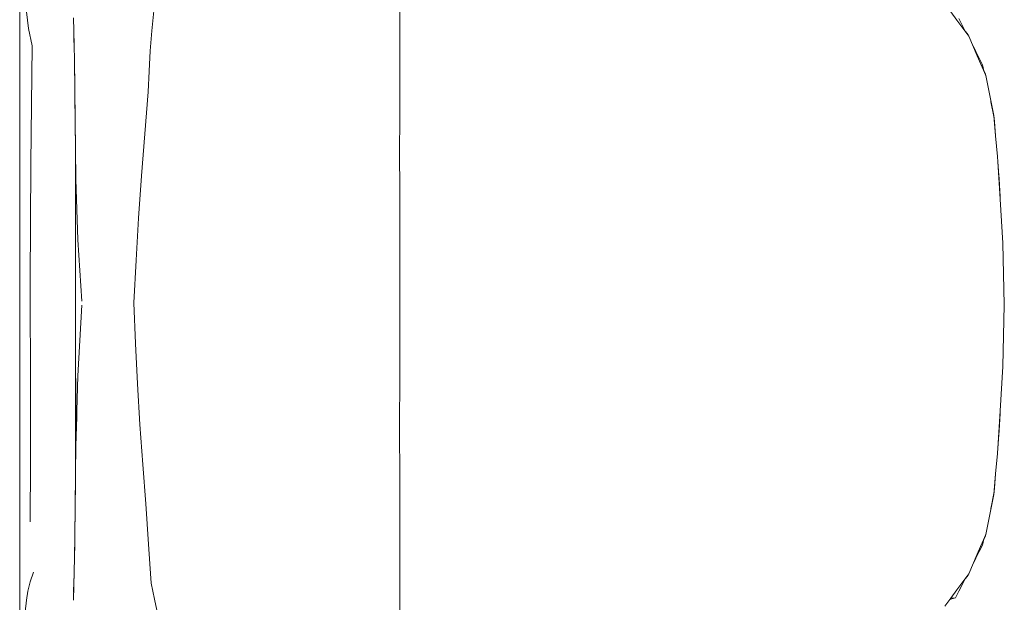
# Model space of a CAD drawing. Header units: millimetres. Extents: x -261 to 187, y -214 to 106.
# Tile 764 of 1056: x -204.843 to -204.071, y 11.091 to 11.547. Entities that reach past the tile are written whole.
import ezdxf

# ---------------------------------------------------------------- set-up
doc = ezdxf.new("R2010")
doc.units = ezdxf.units.MM
doc.header["$LTSCALE"] = 0.005
doc.header["$MEASUREMENT"] = 0
doc.layers.add('IFC-Elemento de mobília-Contorno', color=9, linetype='Continuous', lineweight=5)

msp = doc.modelspace()

# ---------------------------------------------------------------- linework, layer by layer
at = {"layer": 'IFC-Elemento de mobília-Contorno', "lineweight": 5}
for p, q in [((-204.84283, 11.43872), (-204.84272, 11.59215)), ((-204.54495, 11.5747), (-204.54495, 11.54186)), ((-204.73918, 11.53854), (-204.73779, 11.55428)), ((-204.83754, 11.5535), (-204.83586, 11.54042)), ((-204.80061, 11.54871), (-204.80036, 11.53851)), ((-204.11301, 11.55332), (-204.10827, 11.54698)), ((-204.10827, 11.54698), (-204.10353, 11.54065)), ((-204.10656, 11.54809), (-204.10129, 11.53773)), ((-204.83586, 11.54042), (-204.83307, 11.52677)), ((-204.54495, 11.50572), (-204.54495, 11.54186)), ((-204.10353, 11.54065), (-204.09879, 11.53431)), ((-204.80036, 11.53851), (-204.79999, 11.51538)), ((-204.80034, 11.53725), (-204.80033, 11.53666)), ((-204.80033, 11.53666), (-204.80009, 11.52176)), ((-204.74056, 11.52279), (-204.73918, 11.53854)), ((-204.10144, 11.53803), (-204.09939, 11.53547)), ((-204.10129, 11.53773), (-204.10117, 11.53749)), ((-204.09939, 11.53547), (-204.09901, 11.53461)), ((-204.09879, 11.53431), (-204.09218, 11.51893)), ((-204.83422, 11.43426), (-204.83307, 11.52677)), ((-204.09564, 11.52698), (-204.0934, 11.5222)), ((-204.09548, 11.52662), (-204.0934, 11.52221)), ((-204.09548, 11.52662), (-204.09218, 11.51893)), ((-204.74131, 11.50676), (-204.74056, 11.52279)), ((-204.0934, 11.52221), (-204.09074, 11.51699)), ((-204.09218, 11.51893), (-204.08556, 11.50354)), ((-204.09218, 11.51893), (-204.08887, 11.51123)), ((-204.09074, 11.51699), (-204.08811, 11.51181)), ((-204.79999, 11.51538), (-204.79971, 11.49453)), ((-204.79998, 11.51448), (-204.79997, 11.51417)), ((-204.79997, 11.51417), (-204.79968, 11.49217)), ((-204.08811, 11.51181), (-204.08714, 11.50722)), ((-204.74206, 11.49071), (-204.74131, 11.50676)), ((-204.54495, 11.46991), (-204.54495, 11.50572)), ((-204.08728, 11.5079), (-204.08586, 11.50465)), ((-204.08586, 11.50465), (-204.0857, 11.50387)), ((-204.08586, 11.50465), (-204.0857, 11.50387)), ((-204.08556, 11.50354), (-204.07934, 11.47216)), ((-204.08556, 11.50354), (-204.08245, 11.48785)), ((-204.08556, 11.50354), (-204.084, 11.49569)), ((-204.084, 11.49569), (-204.08245, 11.48785)), ((-204.79968, 11.49217), (-204.79937, 11.46903)), ((-204.74462, 11.45772), (-204.74206, 11.49071)), ((-204.79956, 11.48318), (-204.79941, 11.47184)), ((-204.08151, 11.48309), (-204.08103, 11.48073)), ((-204.08149, 11.483), (-204.07942, 11.47275)), ((-204.08148, 11.48296), (-204.07942, 11.47275)), ((-204.08103, 11.48073), (-204.07942, 11.47275)), ((-204.79941, 11.47184), (-204.79932, 11.46469)), ((-204.54498, 11.44327), (-204.54495, 11.46991)), ((-204.07942, 11.47275), (-204.07935, 11.47223)), ((-204.07934, 11.47216), (-204.07781, 11.45609)), ((-204.07934, 11.47216), (-204.07874, 11.4673)), ((-204.79937, 11.46903), (-204.79907, 11.4454)), ((-204.79932, 11.46469), (-204.79909, 11.44747)), ((-204.07874, 11.4673), (-204.07781, 11.45609)), ((-204.74725, 11.42491), (-204.74462, 11.45772)), ((-204.07781, 11.45609), (-204.07629, 11.44003)), ((-204.79909, 11.18635), (-204.79909, 11.44747)), ((-204.84283, 11.43872), (-204.84281, 11.22877)), ((-204.79907, 11.4454), (-204.79878, 11.42225)), ((-204.54498, 11.44327), (-204.54495, 11.41342)), ((-204.07629, 11.44003), (-204.07522, 11.42328)), ((-204.07627, 11.43973), (-204.07626, 11.43961)), ((-204.07626, 11.43961), (-204.07533, 11.42513)), ((-204.83452, 11.34189), (-204.83422, 11.43426)), ((-204.74963, 11.39164), (-204.74725, 11.42491)), ((-204.07536, 11.42554), (-204.07509, 11.42215)), ((-204.07522, 11.42328), (-204.07415, 11.40652)), ((-204.79878, 11.42225), (-204.79725, 11.37459)), ((-204.07509, 11.42215), (-204.07415, 11.40652)), ((-204.07509, 11.42215), (-204.07428, 11.40871)), ((-204.54495, 11.41342), (-204.54495, 11.37727)), ((-204.07428, 11.40871), (-204.07422, 11.40771)), ((-204.07415, 11.40652), (-204.07227, 11.37198)), ((-204.75157, 11.35877), (-204.74963, 11.39164)), ((-204.54496, 11.34186), (-204.54495, 11.37727)), ((-204.79725, 11.37459), (-204.79417, 11.32659)), ((-204.07227, 11.37198), (-204.071, 11.32363)), ((-204.75337, 11.32529), (-204.75157, 11.35877)), ((-204.83452, 11.34189), (-204.83432, 11.25374)), ((-204.54496, 11.34186), (-204.54495, 11.30977)), ((-204.79565, 11.29582), (-204.79417, 11.32347)), ((-204.75337, 11.32529), (-204.752, 11.29345)), ((-204.07227, 11.27528), (-204.071, 11.32363)), ((-204.54495, 11.2723), (-204.54495, 11.30977)), ((-204.79712, 11.26817), (-204.79565, 11.29582)), ((-204.752, 11.29345), (-204.75057, 11.26192)), ((-204.54499, 11.22323), (-204.54495, 11.2723)), ((-204.07415, 11.24075), (-204.07227, 11.27528)), ((-204.79878, 11.21315), (-204.79878, 11.266)), ((-204.79795, 11.24066), (-204.79712, 11.26817)), ((-204.75057, 11.26192), (-204.74859, 11.23006)), ((-204.83432, 11.25374), (-204.8343, 11.20047)), ((-204.7981, 11.23586), (-204.79795, 11.24066)), ((-204.07522, 11.22399), (-204.07415, 11.24075)), ((-204.07509, 11.22512), (-204.07415, 11.24075)), ((-204.07509, 11.22512), (-204.07428, 11.23856)), ((-204.07428, 11.23856), (-204.07422, 11.23955)), ((-204.79878, 11.21315), (-204.7981, 11.23586)), ((-204.84281, 11.22877), (-204.84273, 11.06115)), ((-204.74859, 11.23006), (-204.7464, 11.19854)), ((-204.54499, 11.22323), (-204.54495, 11.19121)), ((-204.07629, 11.20723), (-204.07522, 11.22399)), ((-204.07537, 11.22171), (-204.07509, 11.22512)), ((-204.07626, 11.20766), (-204.07533, 11.22214)), ((-204.79903, 11.19168), (-204.79878, 11.21315)), ((-204.07781, 11.19117), (-204.07629, 11.20723)), ((-204.07627, 11.20754), (-204.07626, 11.20766)), ((-204.83472, 11.15367), (-204.8343, 11.20047)), ((-204.79909, 11.18647), (-204.79903, 11.19168)), ((-204.7464, 11.19854), (-204.74399, 11.16763)), ((-204.79929, 11.17029), (-204.79909, 11.18635)), ((-204.54496, 11.15674), (-204.54495, 11.19121)), ((-204.07934, 11.17511), (-204.07781, 11.19117)), ((-204.07874, 11.17997), (-204.07781, 11.19117)), ((-204.7993, 11.16963), (-204.79918, 11.17942)), ((-204.07934, 11.17511), (-204.07874, 11.17997)), ((-204.79942, 11.16003), (-204.79929, 11.17029)), ((-204.79939, 11.16261), (-204.7993, 11.16963)), ((-204.08103, 11.16654), (-204.07942, 11.17451)), ((-204.08089, 11.16727), (-204.07934, 11.17511)), ((-204.07942, 11.17451), (-204.07935, 11.17504)), ((-204.74399, 11.16763), (-204.74173, 11.13613)), ((-204.084, 11.15157), (-204.08089, 11.16727)), ((-204.08155, 11.16395), (-204.08103, 11.16654)), ((-204.08154, 11.164), (-204.08103, 11.16654)), ((-204.08152, 11.1641), (-204.08103, 11.16654)), ((-204.79957, 11.14823), (-204.79942, 11.16003)), ((-204.79956, 11.14852), (-204.79944, 11.15846)), ((-204.54496, 11.15674), (-204.54495, 11.11483)), ((-204.79973, 11.13642), (-204.79957, 11.14823)), ((-204.79964, 11.1433), (-204.79956, 11.14852)), ((-204.08556, 11.14373), (-204.084, 11.15157)), ((-204.09218, 11.12834), (-204.08556, 11.14373)), ((-204.08811, 11.13546), (-204.08714, 11.14005)), ((-204.08728, 11.13937), (-204.08586, 11.14261)), ((-204.08586, 11.14261), (-204.0857, 11.1434)), ((-204.79991, 11.12551), (-204.79973, 11.13642)), ((-204.79986, 11.12764), (-204.79977, 11.13386)), ((-204.74173, 11.13613), (-204.7408, 11.12081)), ((-204.0934, 11.12506), (-204.09074, 11.13027)), ((-204.09218, 11.12834), (-204.08887, 11.13603)), ((-204.09074, 11.13027), (-204.08811, 11.13546)), ((-204.80009, 11.1146), (-204.79991, 11.12551)), ((-204.79996, 11.12226), (-204.79986, 11.12764)), ((-204.09879, 11.11295), (-204.09218, 11.12834)), ((-204.09564, 11.12028), (-204.09338, 11.12509)), ((-204.09548, 11.12065), (-204.09218, 11.12834)), ((-204.09548, 11.12065), (-204.0934, 11.12506)), ((-204.80039, 11.10345), (-204.80009, 11.1146)), ((-204.7408, 11.12081), (-204.73986, 11.10549)), ((-204.54495, 11.07275), (-204.54495, 11.11483)), ((-204.83636, 11.0994), (-204.83449, 11.10673)), ((-204.83449, 11.10673), (-204.83199, 11.11422)), ((-204.80054, 11.09826), (-204.80026, 11.10696)), ((-204.80026, 11.10696), (-204.80016, 11.11197)), ((-204.10827, 11.10028), (-204.09879, 11.11295)), ((-204.1059, 11.10345), (-204.10353, 11.10662)), ((-204.10393, 11.10436), (-204.10129, 11.10954)), ((-204.10354, 11.1066), (-204.10353, 11.10662)), ((-204.10144, 11.10924), (-204.09939, 11.11179)), ((-204.10129, 11.10954), (-204.10117, 11.10977)), ((-204.10129, 11.10954), (-204.10117, 11.10977)), ((-204.09939, 11.11179), (-204.09901, 11.11266)), ((-204.83754, 11.0923), (-204.83636, 11.0994)), ((-204.8007, 11.09231), (-204.80039, 11.10345)), ((-204.73986, 11.10549), (-204.73853, 11.09932)), ((-204.73853, 11.09932), (-204.7372, 11.09315)), ((-204.11301, 11.09394), (-204.10827, 11.10028)), ((-204.1092, 11.09399), (-204.10656, 11.09917)), ((-204.10827, 11.10028), (-204.1059, 11.10345)), ((-204.10656, 11.09917), (-204.10393, 11.10436)), ((-204.83857, 11.0832), (-204.83754, 11.0923)), ((-204.7372, 11.09315), (-204.73453, 11.08082)), ((-204.11775, 11.08761), (-204.11301, 11.09394)), ((-204.11398, 11.09265), (-204.1092, 11.09399)), ((-204.11301, 11.09394), (-204.1092, 11.09399))]:
    msp.add_line(p, q, dxfattribs=at)

doc.saveas('drawing.dxf')
